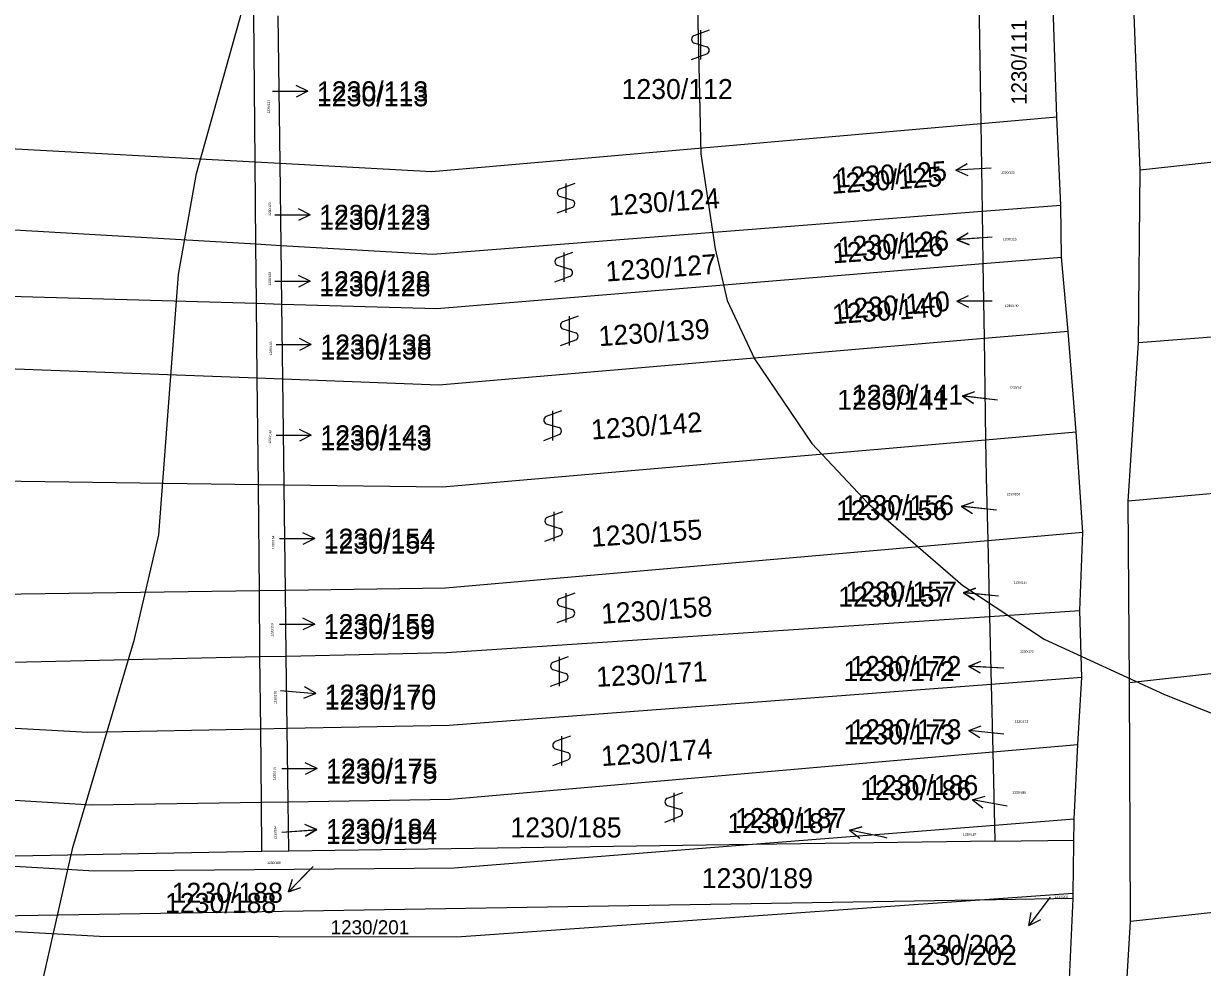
# Model space of a CAD drawing. Extents: x -555860 to -552701, y -1187050 to -1182291.
# Drawn here: x -554004.1 to -553903.7, y -1184713.8 to -1184633.4 of the extents above; entities that cross this region are included whole.
import ezdxf

# ---------------------------------------------------------------- set-up
doc = ezdxf.new("R2010")
doc.units = 0
for name, color, linetype in [('LEG_2b', 7, 'Continuous'), ('Level 16', 7, 'Continuous'), ('Level 25', 7, 'Continuous'), ('Level 40', 7, 'Continuous'), ('Level 41', 7, 'Continuous'), ('navrh_BV', 7, 'Continuous'), ('Poz předměty', 7, 'Continuous'), ('stav_BV', 7, 'Continuous')]:
    doc.layers.add(name, color=color, linetype=linetype)

msp = doc.modelspace()

# ---------------------------------------------------------------- linework, layer by layer
at = {"layer": 'Level 16'}
for p, q in [((-553982.89, -1184639.18), (-553979.89, -1184639.18)), ((-553979.89, -1184639.18), (-553980.89, -1184638.68)), ((-553979.89, -1184639.18), (-553980.89, -1184639.68)), ((-553924.69, -1184645.9), (-553923.72, -1184645.35)), ((-553921.69, -1184645.74), (-553924.69, -1184645.9)), ((-553924.69, -1184645.9), (-553923.66, -1184646.35)), ((-553979.7, -1184649.7), (-553980.7, -1184649.2)), ((-553982.7, -1184649.7), (-553979.7, -1184649.7)), ((-553979.7, -1184649.7), (-553980.7, -1184650.2)), ((-553924.59, -1184651.81), (-553923.63, -1184651.24)), ((-553921.6, -1184651.61), (-553924.59, -1184651.81)), ((-553924.59, -1184651.81), (-553923.56, -1184652.24)), ((-553982.7, -1184655.36), (-553979.7, -1184655.36)), ((-553979.7, -1184655.36), (-553980.7, -1184654.86)), ((-553979.7, -1184655.36), (-553980.7, -1184655.86)), ((-553924.6, -1184657.06), (-553923.6, -1184656.56)), ((-553921.6, -1184657.06), (-553924.6, -1184657.06)), ((-553924.6, -1184657.06), (-553923.6, -1184657.56)), ((-553979.6, -1184660.75), (-553980.6, -1184660.25)), ((-553982.6, -1184660.75), (-553979.6, -1184660.75)), ((-553979.6, -1184660.75), (-553980.6, -1184661.25)), ((-553924.12, -1184665.15), (-553923.07, -1184664.76)), ((-553921.14, -1184665.49), (-553924.12, -1184665.15)), ((-553924.12, -1184665.15), (-553923.19, -1184665.76)), ((-553982.6, -1184668.48), (-553979.6, -1184668.48)), ((-553979.6, -1184668.48), (-553980.6, -1184667.98)), ((-553979.6, -1184668.48), (-553980.6, -1184668.98)), ((-553924.21, -1184674.53), (-553923.16, -1184674.15)), ((-553921.23, -1184674.86), (-553924.21, -1184674.53)), ((-553924.21, -1184674.53), (-553923.27, -1184675.14)), ((-553982.31, -1184677.28), (-553979.31, -1184677.28)), ((-553979.31, -1184677.28), (-553980.31, -1184676.78)), ((-553979.31, -1184677.28), (-553980.31, -1184677.78)), ((-553924.04, -1184681.89), (-553922.99, -1184681.49)), ((-553921.05, -1184682.18), (-553924.04, -1184681.89)), ((-553924.04, -1184681.89), (-553923.09, -1184682.48)), ((-553982.31, -1184684.56), (-553979.31, -1184684.56)), ((-553979.31, -1184684.56), (-553980.31, -1184684.06)), ((-553979.31, -1184684.56), (-553980.31, -1184685.06)), ((-553923.59, -1184688.18), (-553922.57, -1184687.72)), ((-553920.59, -1184688.31), (-553923.59, -1184688.18)), ((-553923.59, -1184688.18), (-553922.61, -1184688.72)), ((-553982.21, -1184690.22), (-553979.22, -1184690.47)), ((-553979.22, -1184690.47), (-553980.26, -1184690.89)), ((-553979.22, -1184690.47), (-553980.17, -1184689.89)), ((-553923.58, -1184693.62), (-553922.53, -1184693.23)), ((-553920.59, -1184693.93), (-553923.58, -1184693.62)), ((-553923.58, -1184693.62), (-553922.63, -1184694.22)), ((-553979.11, -1184696.87), (-553980.11, -1184696.37)), ((-553982.11, -1184696.87), (-553979.11, -1184696.87)), ((-553979.11, -1184696.87), (-553980.11, -1184697.37)), ((-553923.28, -1184699.54), (-553922.2, -1184699.22)), ((-553920.32, -1184700.06), (-553923.28, -1184699.54)), ((-553923.28, -1184699.54), (-553922.38, -1184700.2)), ((-553979.12, -1184702.07), (-553980.15, -1184701.64)), ((-553982.11, -1184702.27), (-553979.12, -1184702.07)), ((-553979.12, -1184702.07), (-553980.08, -1184702.64)), ((-553933.75, -1184702.1), (-553932.66, -1184701.82)), ((-553930.81, -1184702.72), (-553933.75, -1184702.1)), ((-553933.75, -1184702.1), (-553932.87, -1184702.79)), ((-553979.43, -1184705.21), (-553981.54, -1184707.35)), ((-553981.54, -1184707.35), (-553981.19, -1184706.28)), ((-553981.54, -1184707.35), (-553980.48, -1184706.99)), ((-553916.66, -1184707.83), (-553918.46, -1184710.23)), ((-553918.46, -1184710.23), (-553918.26, -1184709.13)), ((-553918.46, -1184710.23), (-553917.46, -1184709.73))]:
    msp.add_line(p, q, dxfattribs=at)
msp.add_lwpolyline([(-553930.53, -1184702.78), (-553930.81, -1184702.72)], dxfattribs=at)
at = {"layer": 'Level 25'}
for p, q in [((-553945.7, -1184633.98), (-553947, -1184634.46)), ((-553946.45, -1184633.98), (-553946.45, -1184636.48)), ((-553947, -1184635.06), (-553945.9, -1184635.39)), ((-553947.2, -1184636.48), (-553945.9, -1184635.99)), ((-553957.15, -1184647.04), (-553958.45, -1184647.52)), ((-553957.9, -1184647.04), (-553957.9, -1184649.54)), ((-553958.45, -1184648.12), (-553957.35, -1184648.45)), ((-553958.65, -1184649.54), (-553957.35, -1184649.05)), ((-553957.34, -1184652.91), (-553958.64, -1184653.39)), ((-553958.09, -1184652.91), (-553958.09, -1184655.41)), ((-553958.64, -1184653.99), (-553957.54, -1184654.32)), ((-553958.84, -1184655.41), (-553957.54, -1184654.92)), ((-553956.87, -1184658.34), (-553958.17, -1184658.81)), ((-553957.62, -1184658.34), (-553957.62, -1184660.84)), ((-553958.17, -1184659.42), (-553957.07, -1184659.75)), ((-553958.37, -1184660.84), (-553957.07, -1184660.35)), ((-553958.29, -1184666.41), (-553959.59, -1184666.89)), ((-553959.04, -1184666.41), (-553959.04, -1184668.91)), ((-553959.59, -1184667.49), (-553958.49, -1184667.82)), ((-553959.79, -1184668.91), (-553958.49, -1184668.42)), ((-553958.2, -1184675), (-553959.5, -1184675.48)), ((-553958.95, -1184675), (-553958.95, -1184677.5)), ((-553959.5, -1184676.08), (-553958.4, -1184676.41)), ((-553959.7, -1184677.5), (-553958.4, -1184677.01)), ((-553957.15, -1184681.92), (-553958.45, -1184682.4)), ((-553957.9, -1184681.92), (-553957.9, -1184684.42)), ((-553958.45, -1184683), (-553957.35, -1184683.33)), ((-553958.65, -1184684.42), (-553957.35, -1184683.93)), ((-553957.72, -1184687.35), (-553959.02, -1184687.82)), ((-553958.47, -1184687.35), (-553958.47, -1184689.85)), ((-553959.02, -1184688.43), (-553957.92, -1184688.76)), ((-553959.22, -1184689.85), (-553957.92, -1184689.36)), ((-553957.53, -1184694.1), (-553958.83, -1184694.57)), ((-553958.28, -1184694.1), (-553958.28, -1184696.6)), ((-553958.83, -1184695.18), (-553957.73, -1184695.51)), ((-553959.03, -1184696.6), (-553957.73, -1184696.11)), ((-553947.97, -1184698.92), (-553949.27, -1184699.4)), ((-553948.72, -1184698.92), (-553948.72, -1184701.42)), ((-553949.27, -1184700), (-553948.17, -1184700.33)), ((-553949.47, -1184701.42), (-553948.17, -1184700.93))]:
    msp.add_line(p, q, dxfattribs=at)
for centre, start, end in [((-553946.87, -1184634.76), 113.579, 246.421), ((-553946.03, -1184635.69), 293.574, 66.426), ((-553958.32, -1184647.82), 113.579, 246.421), ((-553957.48, -1184648.75), 293.574, 66.426), ((-553958.51, -1184653.69), 113.579, 246.421), ((-553957.67, -1184654.62), 293.574, 66.426), ((-553958.04, -1184659.12), 113.579, 246.421), ((-553957.2, -1184660.05), 293.574, 66.426), ((-553959.46, -1184667.19), 113.579, 246.421), ((-553958.62, -1184668.12), 293.574, 66.426), ((-553959.37, -1184675.78), 113.579, 246.421), ((-553958.53, -1184676.71), 293.574, 66.426), ((-553958.32, -1184682.7), 113.579, 246.421), ((-553957.48, -1184683.63), 293.574, 66.426), ((-553958.89, -1184688.13), 113.579, 246.421), ((-553958.05, -1184689.06), 293.574, 66.426), ((-553958.7, -1184694.88), 113.579, 246.421), ((-553957.86, -1184695.81), 293.574, 66.426), ((-553949.14, -1184699.7), 113.579, 246.421), ((-553948.3, -1184700.63), 293.574, 66.426)]:
    msp.add_arc(centre, 0.329, start, end, dxfattribs=at)
at = {"layer": 'Level 40'}
msp.add_lwpolyline([(-553919.1, -1184766.87), (-553929.63, -1184767.64), (-553946.27, -1184765.28), (-553953.08, -1184763.48), (-553962.9, -1184760.29), (-553976.49, -1184752.8), (-553985.64, -1184746.7), (-553989.87, -1184743.19), (-553993.41, -1184739.63), (-553995.81, -1184736.92), (-553998.12, -1184732.98), (-554000.6, -1184726.52), (-554001.87, -1184721.33), (-554002.41, -1184717.12), (-554002.42, -1184714.67), (-553999.92, -1184703.58), (-553994.66, -1184685.83), (-553992.58, -1184676.96), (-553990.91, -1184654.78), (-553989.39, -1184646.18), (-553983.15, -1184623.99)], dxfattribs=at)
at = {"layer": 'Level 41'}
msp.add_lwpolyline([(-553946.82, -1184627.04), (-553946.4, -1184644.51), (-553945.19, -1184652.6), (-553944.18, -1184656.99), (-553941.83, -1184661.98), (-553936.97, -1184669.19), (-553932.12, -1184674.32), (-553924.08, -1184681.26), (-553917.15, -1184685.83), (-553906.91, -1184690.55), (-553897.18, -1184694.43)], dxfattribs=at)
at = {"layer": 'navrh_BV'}
for p, q in [((-553908.98, -1184645.9), (-553911.19, -1184589.14)), ((-553922.74, -1184630.05), (-553922.56, -1184641.92)), ((-553916.08, -1184641.35), (-553916.48, -1184629.6)), ((-553984.37, -1184645.19), (-553984.49, -1184632.65)), ((-553982.26, -1184645.3), (-553982.42, -1184632.75)), ((-553793.89, -1184633.45), (-553908.98, -1184645.9)), ((-553922.56, -1184641.92), (-553916.08, -1184641.35)), ((-553915.74, -1184648.9), (-553916.08, -1184641.35)), ((-553969.34, -1184646.01), (-553922.56, -1184641.92)), ((-553922.56, -1184641.92), (-553922.44, -1184649.42)), ((-554022.96, -1184643.08), (-553984.37, -1184645.19)), ((-553984.37, -1184645.19), (-553982.26, -1184645.3)), ((-553984.31, -1184652.2), (-553984.37, -1184645.19)), ((-553982.26, -1184645.3), (-553969.34, -1184646.01)), ((-553982.17, -1184652.33), (-553982.26, -1184645.3)), ((-553909.12, -1184660.61), (-553908.98, -1184645.9)), ((-553922.44, -1184649.42), (-553969.26, -1184653.07)), ((-553915.74, -1184648.9), (-553922.44, -1184649.42)), ((-553922.44, -1184649.42), (-553922.38, -1184653.86)), ((-553915.7, -1184653.31), (-553915.74, -1184648.9)), ((-553984.31, -1184652.2), (-554023.3, -1184649.96)), ((-553982.17, -1184652.33), (-553984.31, -1184652.2)), ((-553984.26, -1184657.24), (-553984.31, -1184652.2)), ((-553969.26, -1184653.07), (-553982.17, -1184652.33)), ((-553982.11, -1184657.3), (-553982.17, -1184652.33)), ((-553922.38, -1184653.86), (-553915.7, -1184653.31)), ((-553915.13, -1184659.63), (-553915.7, -1184653.31)), ((-553968.89, -1184657.68), (-553922.38, -1184653.86)), ((-553922.38, -1184653.86), (-553922.28, -1184660.24)), ((-553830.09, -1184654.33), (-553909.12, -1184660.61)), ((-554023.33, -1184656.12), (-553984.26, -1184657.24)), ((-553984.26, -1184657.24), (-553982.11, -1184657.3)), ((-553984.2, -1184663.62), (-553984.26, -1184657.24)), ((-553982.11, -1184657.3), (-553968.89, -1184657.68)), ((-553982.03, -1184663.7), (-553982.11, -1184657.3)), ((-553922.28, -1184660.24), (-553968.74, -1184664.2)), ((-553915.13, -1184659.63), (-553922.28, -1184660.24)), ((-553922.28, -1184660.24), (-553922.15, -1184668.86)), ((-553914.43, -1184668.19), (-553915.13, -1184659.63)), ((-553910.02, -1184674.09), (-553909.12, -1184660.61)), ((-553984.2, -1184663.62), (-554023.44, -1184662.16)), ((-553982.03, -1184663.7), (-553984.2, -1184663.62)), ((-553984.11, -1184672.66), (-553984.2, -1184663.62)), ((-553968.74, -1184664.2), (-553982.03, -1184663.7)), ((-553981.91, -1184672.69), (-553982.03, -1184663.7)), ((-553922.15, -1184668.86), (-553914.43, -1184668.19)), ((-553913.86, -1184676.76), (-553914.43, -1184668.19)), ((-553968.43, -1184672.87), (-553922.15, -1184668.86)), ((-553922.15, -1184668.86), (-553922.1, -1184672.06)), ((-553851.21, -1184668.92), (-553910.02, -1184674.09)), ((-554023.56, -1184672.14), (-553984.11, -1184672.66)), ((-553922.1, -1184672.06), (-553921.97, -1184677.47)), ((-553984.11, -1184672.66), (-553981.91, -1184672.69)), ((-553984.11, -1184672.93), (-553984.11, -1184672.66)), ((-553984.02, -1184681.73), (-553984.11, -1184672.93)), ((-553981.91, -1184672.69), (-553968.43, -1184672.87)), ((-553981.91, -1184672.89), (-553981.91, -1184672.69)), ((-553981.8, -1184681.7), (-553981.91, -1184672.89)), ((-553909.89, -1184689.55), (-553910.02, -1184674.09)), ((-553921.97, -1184677.47), (-553968.16, -1184681.5)), ((-553913.86, -1184676.76), (-553921.97, -1184677.47)), ((-553921.97, -1184677.47), (-553921.82, -1184683.92)), ((-553914.11, -1184683.41), (-553913.86, -1184676.76)), ((-553968.16, -1184681.5), (-553981.8, -1184681.7)), ((-553984.02, -1184681.73), (-554023.65, -1184682.3)), ((-553981.8, -1184681.7), (-553984.02, -1184681.73)), ((-553983.97, -1184687.33), (-553984.02, -1184681.73)), ((-553981.73, -1184687.28), (-553981.8, -1184681.7)), ((-553921.82, -1184683.92), (-553914.11, -1184683.41)), ((-553913.94, -1184689.11), (-553914.11, -1184683.41)), ((-553850.86, -1184683), (-553909.89, -1184689.55)), ((-553968.07, -1184686.97), (-553921.82, -1184683.92)), ((-553921.82, -1184683.92), (-553921.68, -1184689.7)), ((-554023.84, -1184688.23), (-553983.97, -1184687.33)), ((-553983.97, -1184687.33), (-553981.73, -1184687.28)), ((-553983.91, -1184693.51), (-553983.97, -1184687.33)), ((-553981.73, -1184687.28), (-553968.07, -1184686.97)), ((-553981.65, -1184693.46), (-553981.73, -1184687.28)), ((-553921.68, -1184689.7), (-553967.85, -1184693.2)), ((-553913.94, -1184689.11), (-553921.68, -1184689.7)), ((-553921.68, -1184689.7), (-553921.55, -1184695.45)), ((-553914.3, -1184694.82), (-553913.94, -1184689.11)), ((-553909.82, -1184709.89), (-553909.89, -1184689.55)), ((-553998.65, -1184693.79), (-554044.91, -1184691.23)), ((-553983.91, -1184693.51), (-553998.65, -1184693.79)), ((-553981.65, -1184693.46), (-553983.91, -1184693.51)), ((-553983.85, -1184699.73), (-553983.91, -1184693.51)), ((-553967.85, -1184693.2), (-553981.65, -1184693.46)), ((-553981.57, -1184699.7), (-553981.65, -1184693.46)), ((-553967.73, -1184699.48), (-553921.55, -1184695.45)), ((-553921.55, -1184695.45), (-553914.3, -1184694.82)), ((-553921.55, -1184695.45), (-553921.4, -1184701.7)), ((-553914.6, -1184701.16), (-553914.3, -1184694.82)), ((-554044.85, -1184697.21), (-553998.29, -1184699.96)), ((-553998.29, -1184699.96), (-553983.85, -1184699.73)), ((-553983.85, -1184699.73), (-553981.57, -1184699.7)), ((-553983.81, -1184703.93), (-553983.85, -1184699.73)), ((-553981.57, -1184699.7), (-553967.73, -1184699.48)), ((-553981.52, -1184703.89), (-553981.57, -1184699.7)), ((-553921.4, -1184701.7), (-553942, -1184703.34)), ((-553914.6, -1184701.16), (-553921.4, -1184701.7)), ((-553921.4, -1184701.7), (-553921.37, -1184703.05)), ((-553914.68, -1184707.49), (-553914.6, -1184701.16)), ((-553942, -1184703.34), (-553981.52, -1184703.89)), ((-553942, -1184703.34), (-553967.44, -1184705.36)), ((-553921.37, -1184703.05), (-553942, -1184703.34)), ((-553849.96, -1184703.32), (-553909.82, -1184709.89)), ((-553983.81, -1184703.93), (-554016.49, -1184704.55)), ((-553998.06, -1184705.6), (-554016.49, -1184704.55)), ((-553981.52, -1184703.89), (-553983.81, -1184703.93)), ((-553967.44, -1184705.36), (-553998.06, -1184705.6)), ((-553923.05, -1184708.08), (-553914.68, -1184707.49)), ((-553914.7, -1184707.94), (-553914.68, -1184707.49)), ((-553923.05, -1184708.08), (-554023.44, -1184709.73)), ((-553967.21, -1184711.19), (-553923.05, -1184708.08)), ((-553921.25, -1184708.05), (-553923.05, -1184708.08)), ((-553914.7, -1184707.94), (-553921.25, -1184708.05)), ((-553915.09, -1184716.81), (-553914.7, -1184707.94)), ((-554023.44, -1184709.73), (-553997.65, -1184711.13)), ((-553910.73, -1184725.83), (-553909.82, -1184709.89)), ((-553997.65, -1184711.13), (-553967.21, -1184711.19))]:
    msp.add_line(p, q, dxfattribs=at)
at = {"layer": 'Poz předměty'}
msp.add_lwpolyline([(-553921.37, -1184703.05), (-553914.62, -1184702.96)], dxfattribs=at)
at = {"layer": 'stav_BV'}
for p, q in [((-553982.89, -1184639.18), (-553979.89, -1184639.18)), ((-553979.89, -1184639.18), (-553980.89, -1184638.68)), ((-553979.89, -1184639.18), (-553980.89, -1184639.68)), ((-553924.69, -1184645.9), (-553923.71, -1184645.34)), ((-553921.69, -1184645.74), (-553924.69, -1184645.9)), ((-553924.69, -1184645.9), (-553923.66, -1184646.34)), ((-553979.7, -1184649.7), (-553980.7, -1184649.2)), ((-553982.7, -1184649.7), (-553979.7, -1184649.7)), ((-553979.7, -1184649.7), (-553980.7, -1184650.2)), ((-553924.59, -1184651.82), (-553923.63, -1184651.25)), ((-553921.6, -1184651.61), (-553924.59, -1184651.82)), ((-553924.59, -1184651.82), (-553923.56, -1184652.25)), ((-553982.7, -1184655.36), (-553979.7, -1184655.36)), ((-553979.7, -1184655.36), (-553980.7, -1184654.86)), ((-553979.7, -1184655.36), (-553980.7, -1184655.86)), ((-553924.6, -1184657.06), (-553923.6, -1184656.56)), ((-553921.6, -1184657.06), (-553924.6, -1184657.06)), ((-553924.6, -1184657.06), (-553923.6, -1184657.56)), ((-553979.6, -1184660.75), (-553980.6, -1184660.25)), ((-553982.6, -1184660.75), (-553979.6, -1184660.75)), ((-553979.6, -1184660.75), (-553980.6, -1184661.25)), ((-553924.12, -1184665.12), (-553923.06, -1184664.75)), ((-553921.14, -1184665.49), (-553924.12, -1184665.12)), ((-553924.12, -1184665.12), (-553923.19, -1184665.74)), ((-553982.6, -1184668.48), (-553979.6, -1184668.48)), ((-553979.6, -1184668.48), (-553980.6, -1184667.98)), ((-553979.6, -1184668.48), (-553980.6, -1184668.98)), ((-553924.21, -1184674.55), (-553923.17, -1184674.15)), ((-553921.23, -1184674.86), (-553924.21, -1184674.55)), ((-553924.21, -1184674.55), (-553923.27, -1184675.15)), ((-553982.31, -1184677.28), (-553979.31, -1184677.28)), ((-553979.31, -1184677.28), (-553980.31, -1184676.78)), ((-553979.31, -1184677.28), (-553980.31, -1184677.78)), ((-553924.04, -1184681.87), (-553922.99, -1184681.47)), ((-553921.05, -1184682.18), (-553924.04, -1184681.87)), ((-553924.04, -1184681.87), (-553923.09, -1184682.47)), ((-553982.31, -1184684.56), (-553979.31, -1184684.56)), ((-553979.31, -1184684.56), (-553980.31, -1184684.06)), ((-553979.31, -1184684.56), (-553980.31, -1184685.06)), ((-553923.59, -1184688.15), (-553922.56, -1184687.71)), ((-553920.59, -1184688.31), (-553923.59, -1184688.15)), ((-553923.59, -1184688.15), (-553922.61, -1184688.71)), ((-553982.21, -1184690.22), (-553979.22, -1184690.48)), ((-553979.22, -1184690.48), (-553980.26, -1184690.89)), ((-553979.22, -1184690.48), (-553980.17, -1184689.9)), ((-553923.57, -1184693.62), (-553922.53, -1184693.22)), ((-553920.59, -1184693.93), (-553923.57, -1184693.62)), ((-553923.57, -1184693.62), (-553922.63, -1184694.22)), ((-553979.11, -1184696.87), (-553980.11, -1184696.37)), ((-553982.11, -1184696.87), (-553979.11, -1184696.87)), ((-553979.11, -1184696.87), (-553980.11, -1184697.37)), ((-553923.28, -1184699.54), (-553922.2, -1184699.22)), ((-553920.32, -1184700.06), (-553923.28, -1184699.54)), ((-553923.28, -1184699.54), (-553922.38, -1184700.21)), ((-553979.12, -1184702.06), (-553980.15, -1184701.63)), ((-553982.11, -1184702.27), (-553979.12, -1184702.06)), ((-553979.12, -1184702.06), (-553980.08, -1184702.63)), ((-553933.74, -1184702.1), (-553932.66, -1184701.81)), ((-553930.81, -1184702.72), (-553933.74, -1184702.1)), ((-553933.74, -1184702.1), (-553932.87, -1184702.79)), ((-553930.53, -1184702.78), (-553930.81, -1184702.72)), ((-553979.43, -1184705.21), (-553981.55, -1184707.33)), ((-553981.55, -1184707.33), (-553981.2, -1184706.27)), ((-553981.55, -1184707.33), (-553980.49, -1184706.98)), ((-553916.66, -1184707.83), (-553918.47, -1184710.23)), ((-553918.47, -1184710.23), (-553918.26, -1184709.13)), ((-553918.47, -1184710.23), (-553917.46, -1184709.73))]:
    msp.add_line(p, q, dxfattribs=at)

# ---------------------------------------------------------------- texts
at = {"layer": 'LEG_2b'}
for s, height, rotation, p in [('1230/111', 1.3, 90, (-553918.66, -1184640.33)), ('1230/113', 0.2, 90, (-553983.13, -1184641.07)), ('1230/125', 1.7, 4, (-553935.26, -1184647.92)), ('1230/124', 1.7, 4, (-553954.21, -1184649.78)), ('1230/123', 0.2, 90, (-553983.03, -1184649.79)), ('1230/126', 1.7, 4, (-553935.16, -1184653.84)), ('1230/127', 1.7, 4, (-553954.47, -1184655.39)), ('1230/128', 0.2, 90, (-553983.03, -1184655.72)), ('1230/140', 1.7, 4, (-553935.17, -1184659.02)), ('1230/139', 1.7, 4, (-553955.07, -1184660.9)), ('1230/138', 0.2, 90, (-553982.94, -1184661.65)), ('1230/142', 1.7, 4, (-553955.71, -1184668.85)), ('1230/143', 0.2, 89, (-553983.03, -1184669.2)), ('1230/155', 1.7, 4, (-553955.71, -1184677.99)), ('1230/154', 0.2, 90, (-553982.74, -1184678.18)), ('1230/158', 1.7, 4, (-553954.85, -1184684.54)), ('1230/159', 0.2, 90, (-553982.84, -1184685.64)), ('1230/171', 1.7, 3, (-553955.29, -1184689.91)), ('1230/170', 0.2, 90, (-553982.55, -1184691.39)), ('1230/174', 1.7, 4, (-553954.85, -1184696.66)), ('1230/175', 0.2, 88, (-553982.65, -1184697.86)), ('1230/184', 0.2, 91, (-553982.55, -1184702.89))]:
    msp.add_text(s, height=height, rotation=rotation, dxfattribs=at).set_placement(p)
for s, height, p in [('1230/112', 1.7, (-553953.17, -1184639.84)), ('1230/113', 1.7, (-553979.12, -1184640.46)), ('1230/125', 0.2, (-553920.82, -1184646.2)), ('1230/123', 1.7, (-553978.93, -1184650.98)), ('1230/126', 0.2, (-553920.67, -1184651.88)), ('1230/128', 1.7, (-553978.93, -1184656.64)), ('1230/140', 0.2, (-553920.51, -1184657.55)), ('1230/138', 1.7, (-553978.83, -1184662.03)), ('1230/141', 1.7, (-553934.8, -1184666.31)), ('1230/141', 0.2, (-553920.13, -1184664.52)), ('1230/143', 1.7, (-553978.83, -1184669.76)), ('1230/156', 0.2, (-553920.36, -1184673.59)), ('1230/156', 1.7, (-553934.89, -1184675.71)), ('1230/154', 1.7, (-553978.54, -1184678.56)), ('1230/157', 1.7, (-553934.71, -1184683.07)), ('1230/157', 0.2, (-553919.75, -1184681.11)), ('1230/159', 1.7, (-553978.54, -1184685.84)), ('1230/172', 1.7, (-553934.27, -1184689.41)), ('1230/172', 0.2, (-553919.21, -1184687)), ('1230/170', 1.7, (-553978.45, -1184691.84)), ('1230/173', 1.7, (-553934.25, -1184694.8)), ('1230/173', 0.2, (-553919.67, -1184692.96)), ('1230/175', 1.7, (-553978.34, -1184698.15)), ('1230/186', 1.7, (-553932.85, -1184699.55)), ('1230/186', 0.2, (-553919.86, -1184699)), ('1230/187', 1.7, (-553944.16, -1184702.36)), ('1230/184', 1.7, (-553978.35, -1184703.28)), ('1230/185', 1.7, (-553962.64, -1184702.73)), ('1230/187', 0.2, (-553924.09, -1184702.58)), ('1230/188', 0.2, (-553983.36, -1184704.99)), ('1230/189', 1.7, (-553946.34, -1184707.05)), ('1230/188', 1.7, (-553992.06, -1184709.16)), ('1230/202', 0.2, (-553916.27, -1184707.88)), ('1230/201', 1.2, (-553977.95, -1184710.98)), ('1230/202', 1.7, (-553928.97, -1184713.59))]:
    msp.add_text(s, height=height, dxfattribs=at).set_placement(p)
at = {"layer": 'Level 16'}
for s, p in [('1230/113', (-553979.12, -1184640.03)), ('1230/123', (-553978.93, -1184650.55)), ('1230/128', (-553978.93, -1184656.21)), ('1230/138', (-553978.83, -1184661.6)), ('1230/141', (-553933.55, -1184665.88)), ('1230/143', (-553978.83, -1184669.33)), ('1230/156', (-553934.33, -1184675.28)), ('1230/154', (-553978.54, -1184678.13)), ('1230/157', (-553934.08, -1184682.64)), ('1230/159', (-553978.54, -1184685.41)), ('1230/172', (-553933.69, -1184688.98)), ('1230/170', (-553978.45, -1184691.41)), ('1230/173', (-553933.69, -1184694.37)), ('1230/175', (-553978.34, -1184697.72)), ('1230/186', (-553932.26, -1184699.12)), ('1230/187', (-553943.5, -1184701.93)), ('1230/184', (-553978.35, -1184702.85)), ('1230/188', (-553991.5, -1184708.29)), ('1230/202', (-553929.25, -1184712.73))]:
    msp.add_text(s, height=1.7, dxfattribs=at).set_placement(p)
for s, rotation, p in [('1230/125', 3.6, (-553934.87, -1184647.4)), ('1230/126', 3.6, (-553934.69, -1184653.31)), ('1230/140', 4.5, (-553934.59, -1184658.62))]:
    msp.add_text(s, height=1.7, rotation=rotation, dxfattribs=at).set_placement(p)

doc.saveas('drawing.dxf')
